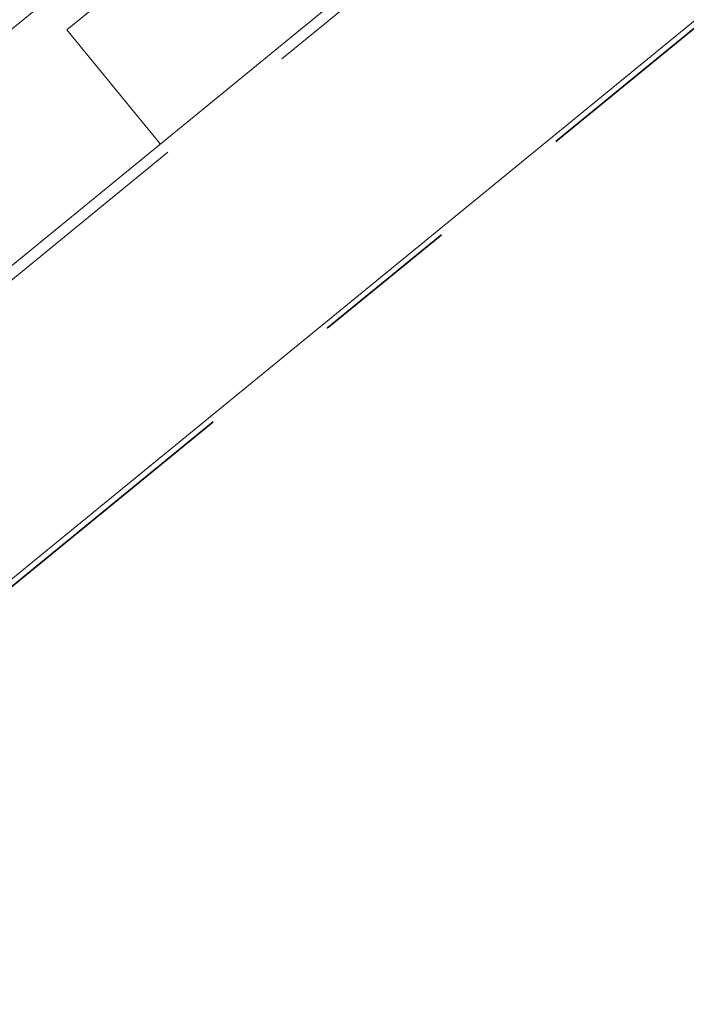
# Model space of a CAD drawing. Header units: metres. Extents: x 92403 to 95147, y 464428 to 465602.
# Tile 541 of 568: x 93416.53 to 93425.56, y 465218.32 to 465231.67. Entities that reach past the tile are written whole.
import ezdxf

# ---------------------------------------------------------------- set-up
doc = ezdxf.new("R2010")
doc.units = ezdxf.units.M
for name, pattern in [('DASHED', [0.75, 0.5, -0.25]), ('VH-OPSLUITBAND_80X200', [14, 8, -2, 2, -2]), ('VH-TROTTOIRBAND', [15, 5, -2, 2, -2, 2, -2])]:
    doc.linetypes.add(name, pattern=pattern)
for name, color, linetype, lineweight in [('B-WE-VH-VERHARDING_FUNDERING-G', 252, 'CONTINUOUS', 18), ('N-RO-VW-MARKERING-G', 7, 'CONTINUOUS', 9), ('N-WE-VH-KANTOPSLUITING_OPSLUITBAND_80X200-G', 7, 'VH-OPSLUITBAND_80X200', 35), ('N-WE-VH-KANTOPSLUITING_TROTTOIRBAND-G', 7, 'VH-TROTTOIRBAND', 35), ('N-WE-VH-KANTOPSLUITING_VOORKANTBAND-G', 50, 'CONTINUOUS', 35)]:
    doc.layers.add(name, color=color, linetype=linetype, lineweight=lineweight)

msp = doc.modelspace()

# ---------------------------------------------------------------- linework, layer by layer
at = {"layer": 'B-WE-VH-VERHARDING_FUNDERING-G', "lineweight": 13, "flags": 128}
msp.add_lwpolyline([(93446.264317, 465255.844097), (93415.148269, 465230.5118), (93385.768221, 465207.065349), (93345.256997, 465172.287175), (93310.192549, 465137.78846), (93281.752342, 465105.929431), (93272.828361, 465095.536921), (93246.408279, 465056.681507), (93231.696596, 465035.580527), (93221.388276, 465020.640512), (93190.32804, 464975.434982), (93154.432482, 464930.767889), (93111.032529, 464886.117072), (93069.104965, 464854.333774), (93061.115419, 464850.310399)], dxfattribs=at)
at = {"layer": 'N-RO-VW-MARKERING-G', "linetype": 'DASHED', "ltscale": 5, "flags": 128}
for points in [[(93424.90761, 465237.866101), (93413.296359, 465228.369846)], [(93418.432943, 465229.987098), (93417.166776, 465231.535265)]]:
    msp.add_lwpolyline(points, dxfattribs=at)
at = {"layer": 'N-WE-VH-KANTOPSLUITING_OPSLUITBAND_80X200-G', "flags": 128}
msp.add_lwpolyline([(93392.439838, 465203.412782), (93392.180806, 465204.451588), (93406.206, 465215.933), (93406.35, 465215.726), (93408.216841, 465217.284867), (93408.217161, 465217.285131), (93433.102, 465237.63), (93448.232, 465250), (93450.666, 465251.99), (93460.886, 465260.345), (93462.11, 465261.345)], dxfattribs=at)
at = {"layer": 'N-WE-VH-KANTOPSLUITING_TROTTOIRBAND-G', "lineweight": 15, "flags": 128}
msp.add_lwpolyline([(93470.706629, 465270.710111), (93456.577004, 465263.573121), (93452.443828, 465260.192805, 0.414213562), (93452.401528, 465259.770655), (93453.192882, 465258.803051, -0.414213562), (93453.129432, 465258.169825), (93441.982632, 465249.053421, -0.414213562), (93441.349407, 465249.11687), (93440.558052, 465250.084475, 0.414213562), (93440.135902, 465250.126775), (93436.96216, 465247.531131, 0.414213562), (93436.91986, 465247.108981), (93437.711215, 465246.141377, -0.414213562), (93437.647765, 465245.508152), (93430.371381, 465239.557166, -0.414213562), (93429.738156, 465239.620615), (93428.946802, 465240.58822, 0.414213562), (93428.524651, 465240.630519), (93425.35091, 465238.034876, 0.414213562), (93425.30861, 465237.612726), (93426.099964, 465236.645122, -0.414213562), (93426.036514, 465236.011897), (93414.889714, 465226.895492, -0.414213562), (93414.256489, 465226.958942), (93413.465134, 465227.926546, 0.414213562), (93413.042984, 465227.968846), (93390.505516, 465209.53659)], format="xyb", dxfattribs=at)
at = {"layer": 'N-WE-VH-KANTOPSLUITING_VOORKANTBAND-G', "linetype": 'Continuous', "lineweight": 15}
msp.add_lwpolyline([(93392.375036, 465203.360425), (93392.083974, 465204.475683), (93406.222252, 465216.049726), (93406.365782, 465215.843402), (93408.165724, 465217.346406), (93408.166364, 465217.346935), (93433.051364, 465237.691935), (93448.181363, 465250.061935), (93450.615363, 465252.051935), (93460.835366, 465260.406937), (93462.059385, 465261.406953)], dxfattribs=at)
at = {"layer": 'N-WE-VH-KANTOPSLUITING_VOORKANTBAND-G', "linetype": 'Continuous', "lineweight": 15, "flags": 128}
msp.add_lwpolyline([(93453.03447, 465258.285938), (93441.887669, 465249.169533, -0.414213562), (93441.465519, 465249.211833), (93440.674165, 465250.179437, 0.414213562), (93440.040939, 465250.242887), (93436.867198, 465247.647244, 0.414213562), (93436.803748, 465247.014019), (93437.595102, 465246.046415, -0.414213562), (93437.552802, 465245.624265), (93430.276419, 465239.673278, -0.414213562), (93429.854269, 465239.715578), (93429.062914, 465240.683182, 0.414213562), (93428.429689, 465240.746632), (93425.255947, 465238.150989, 0.414213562), (93425.192497, 465237.517764), (93425.983852, 465236.55016, -0.414213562), (93425.941552, 465236.128009), (93414.794751, 465227.011605, -0.414213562), (93414.372601, 465227.053905), (93413.581247, 465228.021509, 0.414213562), (93412.948021, 465228.084959), (93380.482749, 465201.533253)], format="xyb", dxfattribs=at)

doc.saveas('drawing.dxf')
